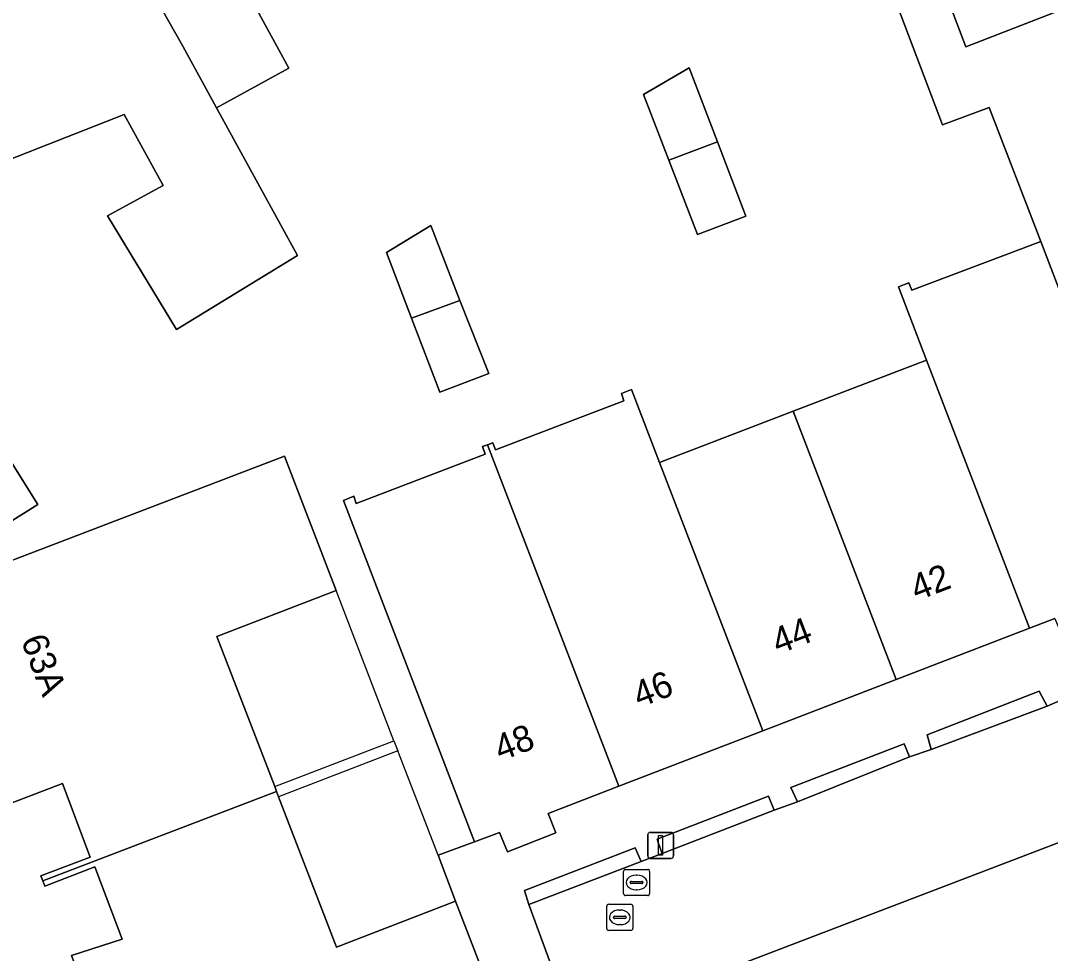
# Model space of a CAD drawing. Extents: x 159262 to 160143, y 383399 to 384319.
# Drawn here: x 159520.25 to 159559.73, y 383676.6 to 383712.34 of the extents above; entities that cross this region are included whole.
import ezdxf

# ---------------------------------------------------------------- set-up
doc = ezdxf.new("R2010")
doc.units = 0
for name, color, linetype in [('IMGEO_Erf', 7, 'Continuous'), ('IMGEO_Groenvoorziening', 7, 'Continuous'), ('IMGEO_Haag', 7, 'Continuous'), ('IMGEO_Hek', 7, 'Continuous'), ('IMGEO_Lichtmast', 7, 'Continuous'), ('IMGEO_Muur', 7, 'Continuous'), ('IMGEO_Pand', 7, 'Continuous'), ('IMGEO_Pand_nummerreeks', 7, 'Continuous'), ('IMGEO_Parkeervlak_open', 7, 'Continuous'), ('IMGEO_Rioolput', 7, 'Continuous'), ('IMGEO_Voetpad_open', 7, 'Continuous')]:
    doc.layers.add(name, color=color, linetype=linetype)

msp = doc.modelspace()

# ---------------------------------------------------------------- linework, layer by layer
at = {"layer": 'IMGEO_Erf'}
for points in [[(159554.929, 383715.449), (159556.489, 383711.329), (159562.125, 383713.533)], [(159516.825, 383690.471), (159530.358, 383695.654), (159532.339, 383690.503), (159527.766, 383688.744), (159529.988, 383682.988), (159530.059, 383682.802), (159530.14, 383682.593), (159532.362, 383676.837), (159536.923, 383678.599), (159536.257, 383680.357), (159537.652, 383680.871), (159532.624, 383693.954), (159533.017, 383694.112), (159533.114, 383693.832), (159538.057, 383695.728), (159537.952, 383696.019), (159538.148, 383696.089), (159538.345, 383696.16), (159538.458, 383695.887), (159543.379, 383697.774), (159543.278, 383698.055), (159543.668, 383698.202), (159544.745, 383695.407), (159549.861, 383697.367), (159554.976, 383699.328), (159553.907, 383702.134), (159554.303, 383702.289), (159554.419, 383702.012), (159559.356, 383703.878), (159557.383, 383709.005), (159555.583, 383708.345), (159553.157, 383714.756)], [(159529.236, 383712.875), (159530.53, 383710.513), (159527.76, 383708.995), (159530.859, 383703.332), (159526.229, 383700.506), (159523.576, 383704.852), (159525.708, 383706.019), (159524.222, 383708.733), (159517.215, 383705.993)], [(159512.811, 383692.674), (159522.704, 383667.239), (159525.37, 383668.259), (159522.201, 383676.514), (159524.138, 383677.149), (159523.095, 383679.913), (159521.171, 383679.176), (159521.099, 383679.374), (159521.027, 383679.573), (159522.92, 383680.29), (159521.85, 383683.108), (159519.945, 383682.378)]]:
    msp.add_lwpolyline(points, dxfattribs=at)
for points in [[(159546.195, 383704.136), (159545.098, 383706.987), (159544.129, 383709.504), (159545.879, 383710.526), (159546.965, 383707.69), (159548.056, 383704.84)], [(159538.192, 383698.811), (159536.314, 383698.097), (159535.233, 383700.936), (159534.274, 383703.453), (159535.971, 383704.481), (159537.092, 383701.619)], [(159518.042, 383692.016), (159516.871, 383693.893), (159519.733, 383695.678), (159520.904, 383693.801)]]:
    msp.add_lwpolyline(points, close=True, dxfattribs=at)
at = {"layer": 'IMGEO_Groenvoorziening'}
for points in [[(159559.607, 383686.07), (159559.298, 383686.641), (159554.997, 383684.973), (159555.153, 383684.41)], [(159554.327, 383684.135), (159554.115, 383684.626), (159549.769, 383682.96), (159550.031, 383682.408)], [(159544.838, 383680.429), (159549.142, 383682.088), (159548.921, 383682.624), (159544.648, 383680.97), (159544.703, 383680.814)], [(159544.037, 383680.119), (159543.812, 383680.64), (159539.562, 383679.013), (159539.729, 383678.468)]]:
    msp.add_lwpolyline(points, close=True, dxfattribs=at)
at = {"layer": 'IMGEO_Haag'}
for points in [[(159559.607, 383686.07), (159559.298, 383686.641), (159554.997, 383684.973), (159555.153, 383684.41)], [(159554.327, 383684.135), (159554.115, 383684.626), (159549.769, 383682.96), (159550.031, 383682.408)], [(159544.838, 383680.429), (159549.142, 383682.088), (159548.921, 383682.624), (159544.648, 383680.97), (159544.703, 383680.814)], [(159544.037, 383680.119), (159543.812, 383680.64), (159539.562, 383679.013), (159539.729, 383678.468)]]:
    msp.add_lwpolyline(points, close=True, dxfattribs=at)
at = {"layer": 'IMGEO_Hek'}
for points in [[(159534.554, 383684.744), (159532.339, 383690.503)], [(159536.257, 383680.357), (159534.704, 383684.356)]]:
    msp.add_lwpolyline(points, dxfattribs=at)
at = {"layer": 'IMGEO_Lichtmast'}
for p, q in [((159544.287, 383680.336), (159544.287, 383681.136)), ((159544.287, 383681.136), (159544.287, 383680.336)), ((159544.387, 383681.236), (159545.177, 383681.236)), ((159545.177, 383681.236), (159544.387, 383681.236)), ((159545.277, 383681.136), (159545.277, 383680.336)), ((159545.277, 383680.336), (159545.277, 383681.136)), ((159545.177, 383680.236), (159544.387, 383680.236)), ((159544.387, 383680.236), (159545.177, 383680.236))]:
    msp.add_line(p, q, dxfattribs=at)
msp.add_lwpolyline([(159544.707, 383681.111), (159544.857, 383681.111), (159544.857, 383680.361), (159544.707, 383680.361), (159544.707, 383681.111)], dxfattribs=at)
for centre, start, end in [((159544.387, 383681.136), 90, 180), ((159544.387, 383681.136), 90, 180), ((159545.177, 383681.136), 0, 90), ((159545.177, 383681.136), 360, 90), ((159544.387, 383680.336), 180, 270), ((159544.387, 383680.336), 180, 270), ((159545.177, 383680.336), 270, 0), ((159545.177, 383680.336), 270, 0)]:
    msp.add_arc(centre, 0.1, start, end, dxfattribs=at)
at = {"layer": 'IMGEO_Muur'}
for points in [[(159529.988, 383682.988), (159534.554, 383684.744)], [(159534.554, 383684.744), (159534.704, 383684.356)], [(159534.704, 383684.356), (159530.14, 383682.593)], [(159536.257, 383680.357), (159537.652, 383680.871)], [(159536.923, 383678.599), (159536.257, 383680.357)]]:
    msp.add_lwpolyline(points, dxfattribs=at)
at = {"layer": 'IMGEO_Pand'}
for points in [[(159527.76, 383708.995), (159530.53, 383710.513), (159529.236, 383712.875), (159528.423, 383714.359), (159533.359, 383717.062), (159529.022, 383724.856), (159523.925, 383722.064), (159526.247, 383717.825), (159523.616, 383716.384), (159526.467, 383711.359)], [(159571.446, 383705.64), (159565.691, 383720.625), (159565.449, 383721.255), (159559.946, 383719.125), (159562.125, 383713.533), (159556.489, 383711.329), (159554.929, 383715.449), (159553.157, 383714.756), (159555.583, 383708.345), (159557.383, 383709.005), (159559.356, 383703.878), (159560.318, 383701.375)], [(159518.46, 383718.924), (159513.045, 383716.807), (159516.251, 383708.492), (159517.215, 383705.993), (159524.222, 383708.733), (159525.708, 383706.019), (159523.576, 383704.852), (159526.229, 383700.506), (159530.859, 383703.332), (159527.76, 383708.995), (159526.467, 383711.359), (159523.616, 383716.384), (159520.188, 383714.506)], [(159545.098, 383706.987), (159546.965, 383707.69), (159545.879, 383710.526), (159544.129, 383709.504)], [(159545.098, 383706.987), (159546.195, 383704.136), (159548.056, 383704.84), (159546.965, 383707.69)], [(159537.092, 383701.619), (159535.971, 383704.481), (159534.274, 383703.453), (159535.233, 383700.936)], [(159558.922, 383689.06), (159559.898, 383689.436), (159560.198, 383688.69), (159562.06, 383689.402), (159561.771, 383690.159), (159564.264, 383691.107), (159560.318, 383701.375), (159559.356, 383703.878), (159554.419, 383702.012), (159554.303, 383702.289), (159553.907, 383702.134), (159554.976, 383699.328)], [(159537.092, 383701.619), (159535.233, 383700.936), (159536.314, 383698.097), (159538.192, 383698.811)], [(159549.861, 383697.367), (159553.809, 383687.093), (159558.922, 383689.06), (159554.976, 383699.328)], [(159543.177, 383683.003), (159548.696, 383685.126), (159544.745, 383695.407), (159543.668, 383698.202), (159543.278, 383698.055), (159543.379, 383697.774), (159538.458, 383695.887), (159538.345, 383696.16), (159538.148, 383696.089)], [(159549.861, 383697.367), (159544.745, 383695.407), (159548.696, 383685.126), (159553.809, 383687.093)], [(159543.177, 383683.003), (159538.148, 383696.089), (159537.952, 383696.019), (159538.057, 383695.728), (159533.114, 383693.832), (159533.017, 383694.112), (159532.624, 383693.954), (159537.652, 383680.871), (159538.609, 383681.237), (159538.916, 383680.497), (159540.768, 383681.218), (159540.478, 383681.965)], [(159530.059, 383682.802), (159529.988, 383682.988), (159527.766, 383688.744), (159532.339, 383690.503), (159530.358, 383695.654), (159516.825, 383690.471), (159519.945, 383682.378), (159521.85, 383683.108), (159522.92, 383680.29), (159521.027, 383679.573), (159521.099, 383679.374)], [(159516.871, 383693.893), (159518.042, 383692.016), (159520.904, 383693.801), (159519.733, 383695.678)], [(159530.059, 383682.802), (159521.099, 383679.374), (159521.171, 383679.176), (159523.095, 383679.913), (159524.138, 383677.149), (159522.201, 383676.514), (159525.37, 383668.259), (159538.916, 383673.44), (159536.923, 383678.599), (159532.362, 383676.837), (159530.14, 383682.593)]]:
    msp.add_lwpolyline(points, close=True, dxfattribs=at)
at = {"layer": 'IMGEO_Parkeervlak_open'}
msp.add_lwpolyline([(159554.327, 383684.135), (159550.031, 383682.408), (159549.142, 383682.088), (159544.838, 383680.429), (159544.037, 383680.119), (159539.729, 383678.468), (159541.475, 383673.747), (159566.604, 383683.353), (159564.84, 383687.982), (159560.399, 383686.41), (159559.607, 383686.07), (159555.153, 383684.41)], close=True, dxfattribs=at)
at = {"layer": 'IMGEO_Rioolput'}
for p, q in [((159543.436, 383679.817), (159544.288, 383679.817)), ((159543.361, 383678.891), (159543.361, 383679.743)), ((159543.849, 383679.597), (159543.874, 383679.597)), ((159544.362, 383679.743), (159544.362, 383678.891)), ((159543.62, 383679.311), (159543.62, 383679.323)), ((159544.058, 383679.274), (159543.66, 383679.274)), ((159543.663, 383679.36), (159544.061, 383679.36)), ((159543.872, 383679.037), (159543.847, 383679.037)), ((159544.104, 383679.323), (159544.104, 383679.311)), ((159544.288, 383678.817), (159543.436, 383678.817)), ((159542.717, 383677.556), (159542.717, 383678.408)), ((159542.792, 383678.482), (159543.644, 383678.482)), ((159543.205, 383678.262), (159543.23, 383678.262)), ((159543.718, 383678.408), (159543.718, 383677.556)), ((159542.976, 383677.976), (159542.976, 383677.988)), ((159543.414, 383677.939), (159543.016, 383677.939)), ((159543.019, 383678.025), (159543.417, 383678.025)), ((159543.46, 383677.988), (159543.46, 383677.976)), ((159543.644, 383677.482), (159542.792, 383677.482)), ((159543.228, 383677.702), (159543.203, 383677.702))]:
    msp.add_line(p, q, dxfattribs=at)
for points in [[(159543.436, 383679.817), (159544.288, 383679.817)], [(159543.361, 383678.891), (159543.361, 383679.743)], [(159544.362, 383679.743), (159544.362, 383678.891)], [(159544.288, 383678.817), (159543.436, 383678.817)], [(159542.717, 383677.556), (159542.717, 383678.408)], [(159542.792, 383678.482), (159543.644, 383678.482)], [(159543.718, 383678.408), (159543.718, 383677.556)], [(159543.644, 383677.482), (159542.792, 383677.482)]]:
    msp.add_lwpolyline(points, dxfattribs=at)
for centre, radius, start, end in [((159543.438, 383679.741), 0.0765, 91.552, 178.448), ((159543.438, 383679.741), 0.0765, 91.552, 178.448), ((159544.286, 383679.741), 0.0765, 1.552, 88.448), ((159544.286, 383679.741), 0.0765, 1.552, 88.448), ((159543.66, 383679.32), 0.0403, 85.8775, 175.7526), ((159543.657, 383679.31), 0.0366, 178.938, 274.7102), ((159544.061, 383679.317), 0.043, 264.8664, 352.4533), ((159544.065, 383679.322), 0.0386, 1.7309, 96.639), ((159543.438, 383678.893), 0.0765, 181.552, 268.448), ((159543.438, 383678.893), 0.0765, 181.552, 268.448), ((159544.286, 383678.893), 0.0765, 271.552, 358.448), ((159544.286, 383678.893), 0.0765, 271.552, 358.448), ((159542.794, 383678.406), 0.0765, 91.552, 178.448), ((159542.794, 383678.406), 0.0765, 91.552, 178.448), ((159543.642, 383678.406), 0.0765, 1.552, 88.448), ((159543.642, 383678.406), 0.0765, 1.552, 88.448), ((159543.016, 383677.985), 0.0403, 85.8775, 175.7526), ((159543.013, 383677.975), 0.0366, 178.938, 274.7102), ((159543.417, 383677.982), 0.043, 264.8664, 352.4533), ((159543.421, 383677.987), 0.0386, 1.7309, 96.639), ((159542.794, 383677.558), 0.0765, 181.552, 268.448), ((159542.794, 383677.558), 0.0765, 181.552, 268.448), ((159543.642, 383677.558), 0.0765, 271.552, 358.448), ((159543.642, 383677.558), 0.0765, 271.552, 358.448)]:
    msp.add_arc(centre, radius, start, end, dxfattribs=at)
for centre, major_axis, ratio, start_param, end_param in [((159543.848, 383679.317), (-0.387, 0.002), 0.722429, 4.712389, 7.853982), ((159543.873, 383679.317), (-0.39, 0.002), 0.717154, 1.570796, 4.712389), ((159543.204, 383677.982), (-0.387, 0.002), 0.722429, 4.712389, 7.853982), ((159543.229, 383677.982), (-0.39, 0.002), 0.717154, 1.570796, 4.712389)]:
    msp.add_ellipse(centre, major_axis=major_axis, ratio=ratio, start_param=start_param, end_param=end_param, dxfattribs=at)
at = {"layer": 'IMGEO_Voetpad_open'}
for points in [[(159559.898, 383689.436), (159558.922, 383689.06), (159553.809, 383687.093), (159548.696, 383685.126), (159543.177, 383683.003), (159540.478, 383681.965), (159540.768, 383681.218), (159538.916, 383680.497), (159538.609, 383681.237), (159537.652, 383680.871), (159536.257, 383680.357), (159536.923, 383678.599), (159538.916, 383673.44)], [(159541.475, 383673.747), (159539.729, 383678.468), (159539.562, 383679.013), (159543.812, 383680.64), (159544.037, 383680.119), (159544.838, 383680.429), (159544.703, 383680.814), (159544.648, 383680.97), (159548.921, 383682.624), (159549.142, 383682.088), (159550.031, 383682.408), (159549.769, 383682.96), (159554.115, 383684.626), (159554.327, 383684.135), (159555.153, 383684.41), (159554.997, 383684.973), (159559.298, 383686.641), (159559.607, 383686.07), (159560.399, 383686.41)]]:
    msp.add_lwpolyline(points, dxfattribs=at)
msp.add_lwpolyline([(159574.514, 383681.267), (159574.432, 383681.467), (159570.515, 383679.969), (159570.397, 383680.262), (159569.061, 383683.768), (159568.947, 383684.058), (159566.666, 383683.19), (159566.604, 383683.353), (159541.475, 383673.747), (159541.779, 383672.925), (159539.421, 383672.017), (159523.264, 383665.799), (159523.427, 383665.372), (159525.023, 383661.113), (159541.223, 383667.381), (159543.674, 383668.329), (159544.922, 383665.063), (159569.95, 383674.669), (159572.321, 383675.598), (159586.835, 383681.173), (159585.33, 383685.418)], close=True, dxfattribs=at)

# ---------------------------------------------------------------- texts
at = {"layer": 'IMGEO_Pand_nummerreeks'}
for s, rotation, p in [('42', 21.0376, (159554.602, 383690.09)), ('44', 21.0376, (159549.285, 383688.045)), ('63A', 291.0839, (159520.248, 383688.597)), ('46', 21.0376, (159543.962, 383685.998)), ('48', 21.0376, (159538.643, 383683.952))]:
    msp.add_text(s, height=1, rotation=rotation, dxfattribs=at).set_placement(p)

doc.saveas('drawing.dxf')
